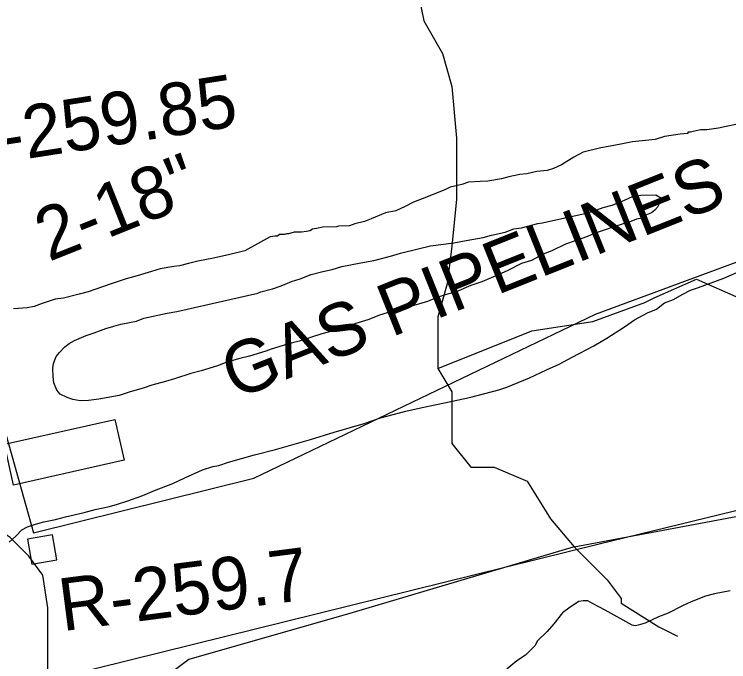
# Model space of a CAD drawing. Extents: x 3250478 to 3288318, y 788638 to 816472.
# Drawn here: x 3278044 to 3279170, y 804127 to 805149 of the extents above; entities that cross this region are included whole.
import ezdxf

# ---------------------------------------------------------------- set-up
doc = ezdxf.new("R2010")
doc.units = 0
for name, color, linetype in [('V-BLDG-OTLN', 7, 'Continuous'), ('V-RIVR-RANG-IDEN', 7, 'Continuous'), ('V-SITE-OTLN', 7, 'Continuous'), ('V-SITE-VEGE', 7, 'Continuous'), ('V-TOPO-SHOR', 7, 'Continuous'), ('V-UTIL-IDEN', 7, 'Continuous'), ('V-UTIL-LINE', 7, 'Continuous')]:
    doc.layers.add(name, color=color, linetype=linetype)

msp = doc.modelspace()

# ---------------------------------------------------------------- linework, layer by layer
at = {"layer": 'V-BLDG-OTLN'}
msp.add_lwpolyline([(3278104.5, 804327.4), (3278065.1, 804320.6), (3278071.9, 804281.2), (3278111.3, 804287.9)], close=True, dxfattribs=at)
at = {"layer": 'V-SITE-OTLN'}
msp.add_lwpolyline([(3278043.2, 804406), (3278028.8, 804470.2), (3278202.9, 804509.4), (3278217.3, 804445.1)], close=True, dxfattribs=at)
at = {"layer": 'V-SITE-VEGE'}
for p, q in [((3279162.5, 804732.5), (3279191.4, 804744.9)), ((3279122.8, 804717.8), (3279162.5, 804732.5)), ((3279097, 804706.6), (3279109.9, 804713.3)), ((3279109.9, 804713.3), (3279122.8, 804717.8)), ((3279069.2, 804693.2), (3279083.1, 804698.8)), ((3279083.1, 804698.8), (3279097, 804706.6)), ((3279056.4, 804683.2), (3279069.2, 804693.2)), ((3279022.1, 804666.5), (3279042.4, 804677.6)), ((3279042.4, 804677.6), (3279056.4, 804683.2)), ((3279006, 804655.4), (3279022.1, 804666.5)), ((3278978.2, 804637.7), (3279006, 804655.4)), ((3278957.9, 804625.5), (3278978.2, 804637.7)), ((3278923.7, 804607.6), (3278957.9, 804625.5)), ((3278903.3, 804596.5), (3278923.7, 804607.6)), ((3278856.1, 804575.2), (3278882.9, 804587.5)), ((3278882.9, 804587.5), (3278903.3, 804596.5)), ((3278820.7, 804560.6), (3278856.1, 804575.2)), ((3278763.7, 804544.6), (3278807.8, 804556.1)), ((3278807.8, 804556.1), (3278820.7, 804560.6)), ((3278732.5, 804537.6), (3278763.7, 804544.6)), ((3278687.3, 804528.2), (3278732.5, 804537.6)), ((3278621.7, 804512), (3278661.5, 804522.4)), ((3278661.5, 804522.4), (3278687.3, 804528.2)), ((3278595.9, 804502.9), (3278621.7, 804512)), ((3278548.6, 804489.2), (3278595.9, 804502.9)), ((3278511, 804477.8), (3278548.6, 804489.2)), ((3278456.2, 804461.8), (3278511, 804477.8)), ((3278382, 804442.2), (3278422.8, 804453.7)), ((3278422.8, 804453.7), (3278456.2, 804461.8)), ((3278366.9, 804436.6), (3278382, 804442.2)), ((3278313.2, 804417.3), (3278341.1, 804429.7)), ((3278341.1, 804429.7), (3278357.2, 804435.3)), ((3278357.2, 804435.3), (3278366.9, 804436.6)), ((3278294, 804408.4), (3278313.2, 804417.3)), ((3278265, 804397.1), (3278294, 804408.4)), ((3278246.7, 804389.3), (3278265, 804397.1)), ((3278223.1, 804381.3), (3278246.7, 804389.3)), ((3278171.5, 804367.5), (3278194.1, 804372.2)), ((3278194.1, 804372.2), (3278207, 804375.6)), ((3278207, 804375.6), (3278223.1, 804381.3)), ((3278125.2, 804356), (3278154.3, 804362.9)), ((3278154.3, 804362.9), (3278171.5, 804367.5)), ((3278090.8, 804347.8), (3278109.1, 804351.4)), ((3278109.1, 804351.4), (3278125.2, 804356)), ((3278056.4, 804335.4), (3278065, 804339.9)), ((3278065, 804339.9), (3278077.9, 804344.4)), ((3278077.9, 804344.4), (3278090.8, 804347.8)), ((3278046.9, 804325.5), (3278056.4, 804335.4)), ((3278036.2, 804315.6), (3278046.9, 804325.5)), ((3279172.7, 804239.1), (3279147.9, 804234.3)), ((3279133.9, 804230.9), (3279111.4, 804221.9)), ((3279147.9, 804234.3), (3279133.9, 804230.9)), ((3278934.2, 804222.2), (3278920.3, 804213.3)), ((3278940.7, 804223.4), (3278934.2, 804222.2)), ((3278948.3, 804223.5), (3278940.7, 804223.4)), ((3278955.9, 804219.3), (3278948.3, 804223.5)), ((3278975.5, 804208.8), (3278955.9, 804219.3)), ((3279097.5, 804215.2), (3279075, 804204)), ((3279111.4, 804221.9), (3279097.5, 804215.2)), ((3278908.6, 804204.5), (3278894.8, 804187)), ((3278920.3, 804213.3), (3278908.6, 804204.5)), ((3279018, 804184.7), (3278975.5, 804208.8)), ((3279075, 804204), (3279059.9, 804198.3)), ((3279059.9, 804198.3), (3279038.5, 804188.3)), ((3278894.8, 804187), (3278884.2, 804175)), ((3279023.4, 804183.7), (3279018, 804184.7)), ((3279027.7, 804184.9), (3279023.4, 804183.7)), ((3279038.5, 804188.3), (3279027.7, 804184.9)), ((3278884.2, 804175), (3278868.3, 804159.6)), ((3278868.3, 804159.6), (3278865.2, 804153)), ((3278865.2, 804153), (3278850.3, 804137.7)), ((3278850.3, 804137.7), (3278836.4, 804128.8)), ((3278836.4, 804128.8), (3278820.4, 804115.6))]:
    msp.add_line(p, q, dxfattribs=at)
for points in [[(3279186.6, 804975.9), (3279166.2, 804971.3), (3279154.3, 804968.9), (3279136, 804966.5), (3279126.3, 804966.3), (3279114.4, 804963.9), (3279110.1, 804962.8), (3279105.8, 804962.7), (3279105.9, 804960.6), (3279094, 804959.3), (3279069.2, 804955.6), (3279054.2, 804951.1), (3279018.6, 804947.3), (3279000.3, 804943.7), (3278980.9, 804940.2), (3278969, 804937.8), (3278941.1, 804930.9), (3278926.1, 804923.1), (3278906.8, 804910.9), (3278894, 804905.3), (3278884.3, 804901.9), (3278868.1, 804900.5), (3278852, 804897), (3278841.2, 804895.8), (3278824, 804892.2), (3278812.2, 804888.8), (3278790.6, 804885.2), (3278778.7, 804885), (3278760.4, 804883.7), (3278749.6, 804880.2), (3278731.4, 804875.6), (3278723.9, 804872.3), (3278693.8, 804859.9), (3278673.4, 804852), (3278660.6, 804845.3), (3278645.6, 804838.6), (3278629.4, 804835.1), (3278606.9, 804826.1), (3278596.1, 804821.6), (3278581.1, 804818.1), (3278572.5, 804814.7), (3278555.2, 804814.4), (3278552, 804813.3), (3278530.4, 804812.9), (3278520.7, 804810.6), (3278514.3, 804809.4), (3278510, 804807.2), (3278504.6, 804806), (3278497, 804804.8)], [(3278300.3, 804679.6), (3278428.4, 804708.7), (3278432.7, 804710.9), (3278451, 804715.5), (3278464.9, 804720.1), (3278481, 804726.8), (3278495, 804731.4), (3278512.2, 804738.1), (3278530.5, 804742.7), (3278545.5, 804746.2), (3278560.6, 804750.8), (3278590.7, 804756.7), (3278611.2, 804760.3), (3278637, 804767.2), (3278653.1, 804771.7), (3278681.1, 804778.7), (3278700.5, 804783.3), (3278737.1, 804788.2), (3278756.5, 804791.8), (3278783.4, 804796.5), (3278796.3, 804800), (3278817.8, 804804.7), (3278831.8, 804810.3), (3278843.6, 804811.6), (3278869.5, 804818.5), (3278877, 804819.7), (3278907.1, 804826.6), (3278924.4, 804830.2), (3278945.9, 804834.8), (3278956.6, 804838.2), (3278972.7, 804843.9), (3278986.7, 804847.4), (3279006, 804855.2), (3279018.9, 804860.9), (3279031.8, 804863.2), (3279055.6, 804863.6), (3279064.3, 804858.4), (3279064.3, 804856.2), (3279061.2, 804850.7), (3279058.1, 804844.2), (3279053.8, 804839.8), (3279048.5, 804835.4), (3279041, 804832.1), (3279030.3, 804826.5), (3279024.9, 804825.3), (3279016.3, 804821.9), (3279013.1, 804820.8), (3279005.6, 804818.5), (3278999.1, 804816.2), (3278990.5, 804814), (3278978.7, 804809.4), (3278958.3, 804802.6), (3278947.6, 804798.1), (3278928.2, 804791.3), (3278913.2, 804785.7), (3278891.8, 804775.6), (3278877.8, 804770), (3278859.6, 804760), (3278843.5, 804755.4), (3278822.1, 804744.2), (3278807, 804737.5), (3278781.3, 804726.3), (3278764.1, 804720.6), (3278740.5, 804710.5), (3278723.3, 804705.9), (3278709.3, 804701.4), (3278695.4, 804695.7), (3278665.3, 804686.6), (3278645.9, 804682), (3278620.1, 804674), (3278603, 804667.2), (3278574, 804658.1), (3278554.6, 804651.3), (3278528.8, 804644.4), (3278493.4, 804633), (3278475.1, 804628.4), (3278449.3, 804620.5), (3278440.7, 804617.1), (3278414.9, 804609.1), (3278399.8, 804605.6), (3278379.4, 804599.9), (3278364.4, 804594.2), (3278338.6, 804586.2), (3278322.5, 804581.7), (3278296.7, 804573.7), (3278282.7, 804569.1), (3278261.2, 804563.4), (3278247.2, 804558.8), (3278226.8, 804553.1), (3278209.6, 804547.4), (3278177.3, 804541.5), (3278161.1, 804539.1), (3278148.2, 804538.9), (3278136.3, 804540.8), (3278127.6, 804543.9), (3278116.7, 804549.2), (3278111.2, 804555.5), (3278106.7, 804567.4), (3278105.4, 804577.1), (3278105.2, 804590), (3278106.2, 804597.6)], [(3278497, 804804.8), (3278492.7, 804804.8), (3278485.2, 804804.7), (3278476.6, 804802.4), (3278473.3, 804802.3), (3278470.1, 804801.2), (3278462.5, 804801), (3278459.3, 804798.8), (3278455, 804798.8), (3278447.5, 804797.6), (3278407.9, 804775.3), (3278384.2, 804769.5), (3278358.4, 804763.7), (3278333.6, 804759), (3278318.6, 804755.5), (3278304.6, 804752), (3278295.9, 804750.8), (3278274.4, 804747.2), (3278260.4, 804742.7), (3278237.9, 804735.8), (3278220.7, 804731.2), (3278197, 804723.3), (3278183.1, 804718.7), (3278160.5, 804710.8), (3278146.5, 804707.3), (3278121.8, 804700.5), (3278108.8, 804699.2), (3278099.2, 804695.8), (3278088.4, 804692.3), (3278075.5, 804687.8), (3278064.8, 804685.5), (3278043.2, 804684.1)], [(3278106.2, 804597.6), (3278110.3, 804608.5), (3278115.6, 804615), (3278124.1, 804623.8), (3278130.5, 804629.3), (3278139.1, 804633.8), (3278157.3, 804641.6), (3278170.2, 804646.2), (3278188.4, 804652.9), (3278201.3, 804656.4), (3278212.1, 804659.8), (3278226.1, 804662.2), (3278236.9, 804664.5), (3278248.7, 804669), (3278285.3, 804677.2), (3278300.3, 804679.6)]]:
    msp.add_lwpolyline(points, dxfattribs=at)
at = {"layer": 'V-TOPO-SHOR'}
for points in [[(3278674.8, 805212.4), (3278689.6, 805138.3), (3278719.3, 805086.5), (3278734.1, 805034.6), (3278741.5, 804953.1), (3278741.5, 804893.8), (3278741.5, 804856.8), (3278734.1, 804782.7), (3278726.7, 804723.4), (3278711.9, 804671.5), (3278711.9, 804619.7), (3278711.9, 804590), (3278734.1, 804553), (3278734.1, 804508.5), (3278734.1, 804471.5), (3278763.7, 804434.4), (3278800.8, 804434.4), (3278852.6, 804412.2), (3278889.7, 804352.9), (3278926.7, 804308.5), (3278978.6, 804256.6), (3279000.8, 804227), (3279000.8, 804219.6), (3279060.1, 804182.5), (3279089.7, 804167.7)], [(3278711.9, 804590), (3278860.1, 804649.3), (3278956.4, 804664.1), (3279037.9, 804693.8), (3279052.7, 804701.2), (3279119.4, 804730.8), (3279186.1, 804701.2), (3279208.3, 804664.1), (3279230.5, 804641.9), (3279267.6, 804604.8), (3279312, 804582.6), (3279400.9, 804530.8), (3279438, 804515.9), (3279482.4, 804478.9), (3279519.5, 804471.5), (3279726.9, 804478.9)], [(3278926.7, 804308.5), (3279400.9, 804397.4), (3279726.9, 804478.9), (3279830.7, 804523.3), (3279993.7, 804530.8), (3280141.9, 804523.3), (3280267.8, 804508.5), (3280386.4, 804486.3), (3280438.2, 804501.1), (3280564.2, 804523.3), (3280608.7, 804515.9), (3280667.9, 804515.9), (3280682.8, 804523.3), (3280734.6, 804515.9), (3280749.4, 804501.1)], [(3278926.7, 804308.5), (3278578.5, 804204.7), (3278319.2, 804130.6), (3278259.9, 804086.2), (3278141.3, 804049.1), (3278141.3, 804049.1), (3278096.9, 804108.4), (3278096.9, 804175.1), (3278096.9, 804212.1), (3278089.5, 804264), (3278067.2, 804293.7), (3278037.6, 804323.3), (3278015.4, 804338.1)]]:
    msp.add_lwpolyline(points, dxfattribs=at)
at = {"layer": 'V-UTIL-LINE'}
for points in [[(3276779.1, 805877.5), (3277119.4, 806000.1), (3277294.7, 805538.2), (3277778.8, 804915.3), (3277995, 804611.7), (3278074.5, 804330.5), (3278421.6, 804417), (3278960.2, 804675.6), (3279222, 804772.3), (3279530.6, 804885.3), (3280077.5, 804818.9), (3280602.3, 804740.4), (3281523.8, 804603), (3281939.4, 804549.3), (3282294.4, 804595.1)], [(3277371.3, 803918.1), (3278227.1, 804130.3), (3278966.1, 804313.1), (3279791.6, 804514.5), (3280404.5, 804671.4), (3280632.5, 804743.8), (3281799.4, 805040.2)]]:
    msp.add_lwpolyline(points, dxfattribs=at)

# ---------------------------------------------------------------- texts
at = {"layer": 'V-RIVR-RANG-IDEN'}
for s, rotation, p in [('R-259.85', 8.8959, (3277948.5, 804902.3)), ('R-259.7', 7.3794, (3278120.1, 804175.3))]:
    msp.add_text(s, height=83, rotation=rotation, dxfattribs=at).set_placement(p)
at = {"layer": 'V-UTIL-IDEN'}
for s, p in [('2-18"', (3278098.7, 804757.8)), ('GAS PIPELINES', (3278392.3, 804540.2))]:
    msp.add_text(s, height=83, rotation=21.8014, dxfattribs=at).set_placement(p)

doc.saveas('drawing.dxf')
